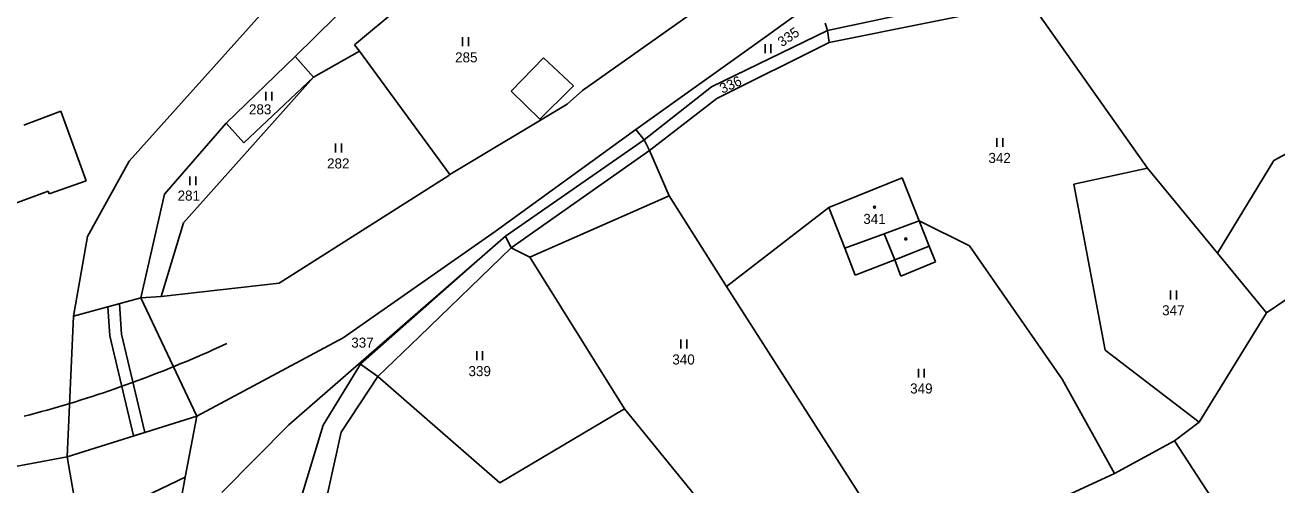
# Model space of a CAD drawing. Extents: x -670359 to -668019, y -978807 to -976674.
# Drawn here: x -669241.5 to -669029.4, y -977159.1 to -977081.3 of the extents above; entities that cross this region are included whole.
import ezdxf

# ---------------------------------------------------------------- set-up
doc = ezdxf.new("R2010")
doc.units = 0
for name, color, linetype in [('Hranice parcel', 7, 'Continuous'), ('Navazující stavba', 7, 'Continuous'), ('Parcelní čísla', 7, 'Continuous'), ('Vnitřní kresba', 7, 'Continuous'), ('Věcná břemena k části', 7, 'Continuous'), ('Značky budov', 7, 'Continuous'), ('Značky kultur', 7, 'Continuous')]:
    doc.layers.add(name, color=color, linetype=linetype)

msp = doc.modelspace()

# ---------------------------------------------------------------- linework, layer by layer
at = {"layer": 'Hranice parcel'}
for points in [[(-669175.21, -977066.43), (-669195.69, -977086.62)], [(-669170.18, -977071.73), (-669185.64, -977084.61)], [(-669070.99, -977074.8), (-669105.55, -977082.22)], [(-669147.03, -977092.35), (-669124.88, -977076.65)], [(-669200.15, -977077.96), (-669223.85, -977104.3)], [(-669108.55, -977077.9), (-669116.1, -977083.32)], [(-669071.17, -977077.39), (-669105.25, -977084.23)], [(-669071.17, -977077.39), (-669051.32, -977105.5)], [(-669105.55, -977082.22), (-669105.92, -977080.95)], [(-669116.1, -977083.32), (-669138.01, -977098.94)], [(-669105.55, -977082.22), (-669125.16, -977091.74)], [(-669105.25, -977084.23), (-669105.55, -977082.22)], [(-669185.64, -977084.61), (-669184.8, -977085.69)], [(-669105.25, -977084.23), (-669124.27, -977093.72)], [(-669029.93, -977104.2), (-668995.44, -977085.57)], [(-669195.69, -977086.62), (-669207.42, -977097.87)], [(-669192.58, -977090.07), (-669195.69, -977086.62)], [(-669184.8, -977085.69), (-669192.58, -977090.07)], [(-669184.8, -977085.69), (-669169.48, -977106.54)], [(-669192.58, -977090.07), (-669214.6, -977114.73)], [(-669192.58, -977090.07), (-669204.39, -977101.23)], [(-669125.16, -977091.74), (-669136.58, -977100.7)], [(-669149.6, -977094.67), (-669147.03, -977092.35)], [(-669124.27, -977093.72), (-669135.69, -977102.51)], [(-669235.38, -977095.86), (-669241.7, -977098.19)], [(-669231.13, -977107.63), (-669235.38, -977095.86)], [(-669169.48, -977106.54), (-669149.6, -977094.67)], [(-669207.42, -977097.87), (-669217.87, -977109.92)], [(-669204.39, -977101.23), (-669207.42, -977097.87)], [(-669138.01, -977098.94), (-669161.84, -977116.23)], [(-669136.58, -977100.7), (-669138.01, -977098.94)], [(-669136.58, -977100.7), (-669160.1, -977117)], [(-669135.69, -977102.51), (-669136.58, -977100.7)], [(-669135.69, -977102.51), (-669132.36, -977110.16)], [(-669223.85, -977104.3), (-669230.86, -977117.08)], [(-669039.43, -977119.85), (-669029.93, -977104.2)], [(-669198.42, -977124.93), (-669169.67, -977106.76)], [(-669169.67, -977106.76), (-669169.48, -977106.54)], [(-669051.32, -977105.5), (-669063.82, -977108.18)], [(-669051.32, -977105.5), (-669039.43, -977119.85)], [(-669237.37, -977109.84), (-669231.13, -977107.63)], [(-669092.88, -977107.14), (-669105.3, -977112.15)], [(-669090, -977114.38), (-669092.88, -977107.14)], [(-669063.82, -977108.18), (-669058.46, -977136.28)], [(-669276.7, -977123.85), (-669237.53, -977109.41)], [(-669237.53, -977109.41), (-669237.37, -977109.84)], [(-669217.87, -977109.92), (-669221.85, -977127.43)], [(-669132.36, -977110.16), (-669122.64, -977125.54)], [(-669105.3, -977112.15), (-669122.64, -977125.54)], [(-669102.6, -977119.04), (-669105.3, -977112.15)], [(-669214.6, -977114.73), (-669218.41, -977127.2)], [(-669081.46, -977118.62), (-669090, -977114.38)], [(-669090, -977114.38), (-669088.28, -977118.68)], [(-669230.86, -977117.08), (-669233.23, -977130.52)], [(-669196.78, -977148.94), (-669160.1, -977117)], [(-669161.84, -977116.23), (-669187.58, -977134.18)], [(-669160.1, -977117), (-669184.66, -977138.65)], [(-669160.1, -977117), (-669159.13, -977118.96)], [(-669159.13, -977118.96), (-669155.93, -977120.57)], [(-669100.81, -977123.61), (-669102.6, -977119.04)], [(-669088.28, -977118.68), (-669094.12, -977120.98)], [(-669065.77, -977141.22), (-669081.46, -977118.62)], [(-669155.93, -977120.57), (-669139.93, -977146.22)], [(-669094.12, -977120.98), (-669100.81, -977123.61)], [(-669039.43, -977119.85), (-669031.15, -977129.95)], [(-669218.41, -977127.2), (-669198.42, -977124.93)], [(-669122.64, -977125.54), (-669092.76, -977172.16)], [(-669233.23, -977130.52), (-669221.85, -977127.43)], [(-669221.85, -977127.43), (-669218.41, -977127.2)], [(-669031.15, -977129.95), (-669025.76, -977126.29)], [(-669042.57, -977148.49), (-669031.15, -977129.95)], [(-669187.58, -977134.18), (-669212.37, -977147.43)], [(-669058.46, -977136.28), (-669042.57, -977148.49)], [(-669190.94, -977148.96), (-669184.66, -977138.65)], [(-669184.66, -977138.65), (-669181.7, -977140.74)], [(-669181.7, -977140.74), (-669161.03, -977158.72)], [(-669065.77, -977141.22), (-669056.93, -977157.17)], [(-669161.03, -977158.72), (-669139.93, -977146.22)], [(-669139.93, -977146.22), (-669116.72, -977174.68)], [(-669234.31, -977154.34), (-669212.37, -977147.43)], [(-669212.37, -977147.43), (-669214.32, -977157.79)], [(-669208.11, -977160.35), (-669196.78, -977148.94)], [(-669194.66, -977161.03), (-669190.94, -977148.96)], [(-669046.76, -977151.63), (-669042.57, -977148.49)], [(-669056.93, -977157.17), (-669046.76, -977151.63)], [(-669046.76, -977151.63), (-669025.88, -977183.58)], [(-669244.61, -977156.24), (-669234.31, -977154.34)], [(-669082.92, -977169.18), (-669056.93, -977157.17)], [(-669214.32, -977157.79), (-669215.81, -977165.77)]]:
    msp.add_lwpolyline(points, dxfattribs=at)
at = {"layer": 'Navazující stavba'}
msp.add_lwpolyline([(-669241.59, -977147.46), (-669240.63, -977147.21), (-669239.66, -977146.95), (-669238.7, -977146.69), (-669237.73, -977146.42), (-669236.77, -977146.15), (-669235.81, -977145.87), (-669234.85, -977145.59), (-669233.89, -977145.3), (-669232.93, -977145.01), (-669231.98, -977144.71), (-669231.03, -977144.41), (-669230.07, -977144.1), (-669229.12, -977143.79), (-669228.17, -977143.48), (-669227.23, -977143.16), (-669226.28, -977142.83), (-669225.34, -977142.5), (-669224.39, -977142.17), (-669223.45, -977141.83), (-669222.51, -977141.49), (-669221.58, -977141.14), (-669220.64, -977140.79), (-669219.71, -977140.43), (-669218.78, -977140.07), (-669217.85, -977139.7), (-669216.92, -977139.33), (-669215.99, -977138.95), (-669215.07, -977138.57), (-669214.14, -977138.18), (-669213.22, -977137.79), (-669212.3, -977137.4), (-669211.39, -977137), (-669210.47, -977136.6), (-669209.56, -977136.19), (-669208.65, -977135.78), (-669207.28, -977135.15)], dxfattribs=at)
at = {"layer": 'Vnitřní kresba'}
for points in [[(-669159.12, -977092.48), (-669153.66, -977086.81)], [(-669153.66, -977086.81), (-669148.55, -977091.55)], [(-669149.03, -977092.03), (-669154.25, -977097.21)], [(-669148.55, -977091.55), (-669149.03, -977092.03)], [(-669154.25, -977097.21), (-669159.12, -977092.48)], [(-669159.13, -977118.96), (-669135.69, -977102.51)], [(-669155.93, -977120.57), (-669132.36, -977110.16)], [(-669095.95, -977116.58), (-669090, -977114.38)], [(-669102.6, -977119.04), (-669095.95, -977116.58)], [(-669095.95, -977116.58), (-669094.12, -977120.98)], [(-669159.13, -977118.96), (-669174.63, -977133.96)], [(-669087.24, -977121.32), (-669088.28, -977118.68)], [(-669094.12, -977120.98), (-669093.09, -977123.79)], [(-669093.09, -977123.79), (-669087.24, -977121.32)], [(-669221.85, -977127.43), (-669212.37, -977147.43)], [(-669233.23, -977130.52), (-669234.31, -977154.34)], [(-669174.63, -977133.96), (-669181.7, -977140.74)], [(-669187.9, -977150.17), (-669181.7, -977140.74)], [(-669190.5, -977161.92), (-669187.9, -977150.17)], [(-669234.31, -977154.34), (-669232.23, -977166.36)], [(-669232.23, -977166.36), (-669214.32, -977157.79)]]:
    msp.add_lwpolyline(points, dxfattribs=at)
at = {"layer": 'Věcná břemena k části'}
msp.add_lwpolyline([(-669227.45, -977128.95), (-669225.48, -977128.42), (-669225.14, -977133.58), (-669221.17, -977150.2), (-669223.08, -977150.8), (-669227.12, -977133.88), (-669227.45, -977128.95)], dxfattribs=at)
at = {"layer": 'Značky budov'}
msp.add_circle((-669097.55, -977112.09), 0.175, dxfattribs=at)
at = {"layer": 'Značky kultur'}
for p, q in [((-669167.33, -977083.35), (-669167.33, -977084.85)), ((-669166.33, -977084.85), (-669166.33, -977083.35)), ((-669116.1, -977084.52), (-669116.1, -977086.02)), ((-669115.1, -977086.02), (-669115.1, -977084.52)), ((-669200.67, -977092.57), (-669200.67, -977094.07)), ((-669199.67, -977094.07), (-669199.67, -977092.57)), ((-669076.83, -977100.41), (-669076.83, -977101.91)), ((-669075.83, -977101.91), (-669075.83, -977100.41)), ((-669188.87, -977101.34), (-669188.87, -977102.84)), ((-669187.87, -977102.84), (-669187.87, -977101.34)), ((-669213.55, -977106.88), (-669213.55, -977108.38)), ((-669212.55, -977108.38), (-669212.55, -977106.88)), ((-669047.4, -977126.19), (-669047.4, -977127.69)), ((-669046.4, -977127.69), (-669046.4, -977126.19)), ((-669164.95, -977136.48), (-669164.95, -977137.98)), ((-669163.95, -977137.98), (-669163.95, -977136.48)), ((-669130.38, -977134.51), (-669130.38, -977136.01)), ((-669129.38, -977136.01), (-669129.38, -977134.51)), ((-669090.13, -977139.42), (-669090.13, -977140.92)), ((-669089.13, -977140.92), (-669089.13, -977139.42))]:
    msp.add_line(p, q, dxfattribs=at)
for centre in [(-669097.55, -977112.09), (-669092.27, -977117.47)]:
    msp.add_circle(centre, 0.175, dxfattribs=at)

# ---------------------------------------------------------------- texts
at = {"layer": 'Parcelní čísla'}
for s, rotation, p in [('335', 34.2869, (-669113.24, -977085.05)), ('336', 24.8314, (-669123.32, -977092.92))]:
    msp.add_text(s, height=1.7, rotation=rotation, dxfattribs=at).set_placement(p)
for s, p in [('285', (-669168.61, -977087.59)), ('283', (-669203.53, -977096.39)), ('282', (-669190.3, -977105.54)), ('342', (-669078.26, -977104.61)), ('281', (-669215.62, -977110.98)), ('341', (-669099.46, -977114.93)), ('347', (-669048.83, -977130.39)), ('337', (-669186.2, -977135.86)), ('340', (-669131.81, -977138.71)), ('339', (-669166.34, -977140.68)), ('349', (-669091.52, -977143.62))]:
    msp.add_text(s, height=1.7, dxfattribs=at).set_placement(p)

doc.saveas('drawing.dxf')
